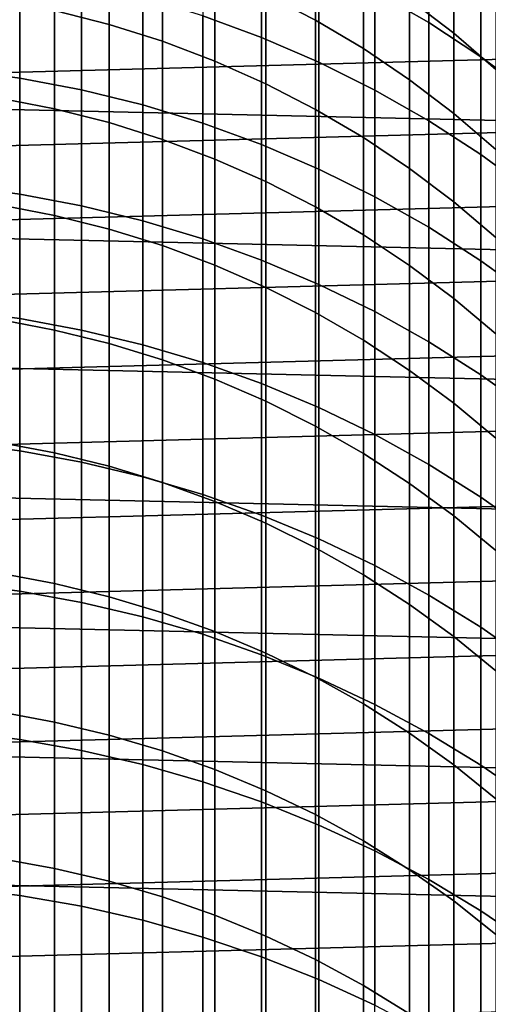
# Model space of a CAD drawing. Header units: metres. Extents: x -28 to 70, y -218 to 28.
# Tile 287 of 463: x 1.79 to 6.25, y -5.47 to 3.9. Entities that reach past the tile are written whole.
import ezdxf

# ---------------------------------------------------------------- set-up
doc = ezdxf.new("R2010")
doc.units = ezdxf.units.M
doc.layers.add('solid_10_261_432_XXX', color=7, linetype='CONTINUOUS')

msp = doc.modelspace()

# ---------------------------------------------------------------- linework, layer by layer
at = {"layer": 'solid_10_261_432_XXX'}
for points in [[(-26.810513, 6.119348, -5), (27.058064, 4.910316, -5), (27.251122, 3.691395, -5), (-27.058064, 4.910316, -5)], [(12.308068, 5.039984, 235.5), (-12.56096, 4.371758, 235.5), (-12.777622, 3.69085, 235.5), (12.560993, 4.371662, 235.5)], [(5.167373, 5.022385, 415.497498), (5.167373, 4.164214, 418.380035), (5.681269, 3.868128, 418.287445), (5.681269, 4.72386, 415.413086)], [(-27.058064, 4.910316, -5), (27.251122, 3.691395, -5), (27.389296, 2.465067, -5), (-27.251122, 3.691395, -5)], [(3.531343, 4.877998, 418.603302), (3.531343, 3.934303, 421.480682), (4.090651, 3.728152, 421.409912), (4.090651, 4.669975, 418.538239)], [(4.603708, 4.661582, 412.303925), (4.603708, 3.891546, 415.177734), (4.1323, 4.136391, 415.246979), (4.1323, 4.908243, 412.366364)], [(2.640641, 4.707161, 415.408356), (2.640641, 3.851566, 418.282257), (2.123228, 3.983992, 418.323669), (2.123228, 4.840679, 415.446106)], [(3.1491, 4.544891, 415.362488), (3.1491, 3.690622, 418.231934), (2.640641, 3.851566, 418.282257), (2.640641, 4.707161, 415.408356)], [(5.918155, 4.452975, 409.208466), (5.918155, 3.768311, 412.077698), (5.498151, 4.090649, 412.159332), (5.498151, 4.77744, 409.281189)], [(5.681269, 4.72386, 415.413086), (5.681269, 3.868128, 418.287445), (6.176596, 3.544498, 418.186218), (6.176596, 4.397563, 415.320831)], [(4.090651, 4.669975, 418.538239), (4.090651, 3.728152, 421.409912), (4.636589, 3.492108, 421.328888), (4.636589, 4.431788, 418.463745)], [(5.059506, 4.388743, 412.234833), (5.059506, 3.620713, 415.101135), (4.603708, 3.891546, 415.177734), (4.603708, 4.661582, 412.303925)], [(3.646882, 4.354419, 415.308624), (3.646882, 3.501706, 418.172821), (3.1491, 3.690622, 418.231934), (3.1491, 4.544891, 415.362488)], [(1.197506, 4.448007, 421.657043), (1.197506, 3.420332, 424.521423), (1.791665, 3.340279, 424.491455), (1.791665, 4.367159, 421.629303)], [(4.636589, 4.431788, 418.463745), (4.636589, 3.492108, 421.328888), (5.167373, 3.226942, 421.237854), (5.167373, 4.164214, 418.380035)], [(6.318093, 4.105206, 409.130524), (6.318093, 3.422821, 411.990204), (5.918155, 3.768311, 412.077698), (5.918155, 4.452975, 409.208466)], [(12.560993, 4.371662, 235.5), (-12.777622, 3.69085, 235.5), (-12.957409, 2.999256, 235.5), (12.777651, 3.690751, 235.5)], [(1.791665, 4.367159, 421.629303), (1.791665, 3.340279, 424.491455), (2.379969, 3.22856, 424.449615), (2.379969, 4.25433, 421.590546)], [(4.1323, 4.136391, 415.246979), (4.1323, 3.285459, 418.105194), (3.646882, 3.501706, 418.172821), (3.646882, 4.354419, 415.308624)], [(5.498151, 4.090649, 412.159332), (5.498151, 3.324812, 415.017487), (5.059506, 3.620713, 415.101135), (5.059506, 4.388743, 412.234833)], [(6.176596, 4.397563, 415.320831), (6.176596, 3.544498, 418.186218), (6.651737, 3.194381, 418.076721), (6.651737, 4.044563, 415.221008)], [(2.379969, 4.25433, 421.590546), (2.379969, 3.22856, 424.449615), (2.960494, 3.085538, 424.396088), (2.960494, 4.109887, 421.540955)], [(4.603708, 3.891546, 415.177734), (4.603708, 3.042615, 418.029236), (4.1323, 3.285459, 418.105194), (4.1323, 4.136391, 415.246979)], [(5.167373, 4.164214, 418.380035), (5.167373, 3.226942, 421.237854), (5.681269, 2.93352, 421.137115), (5.681269, 3.868128, 418.287445)], [(2.123228, 3.983992, 418.323669), (2.123228, 3.048342, 421.176544), (1.598617, 3.150871, 421.211731), (1.598617, 4.087453, 418.356049)], [(2.960494, 4.109887, 421.540955), (2.960494, 3.085538, 424.396088), (3.531343, 2.911682, 424.330994), (3.531343, 3.934303, 421.480682)], [(5.918155, 3.768311, 412.077698), (5.918155, 3.004845, 414.927002), (5.498151, 3.324812, 415.017487), (5.498151, 4.090649, 412.159332)], [(2.640641, 3.851566, 418.282257), (2.640641, 2.917107, 421.1315), (2.123228, 3.048342, 421.176544), (2.123228, 3.983992, 418.323669)], [(3.1491, 3.690622, 418.231934), (3.1491, 2.757611, 421.076721), (2.640641, 2.917107, 421.1315), (2.640641, 3.851566, 418.282257)], [(3.531343, 3.934303, 421.480682), (3.531343, 2.911682, 424.330994), (4.090651, 2.70756, 424.254547), (4.090651, 3.728152, 421.409912)], [(5.059506, 3.620713, 415.101135), (5.059506, 2.773995, 417.945221), (4.603708, 3.042615, 418.029236), (4.603708, 3.891546, 415.177734)], [(5.681269, 3.868128, 418.287445), (5.681269, 2.93352, 421.137115), (6.176596, 2.612802, 421.027008), (6.176596, 3.544498, 418.186218)], [(6.318093, 3.422821, 411.990204), (6.318093, 2.661898, 414.830017), (5.918155, 3.004845, 414.927002), (5.918155, 3.768311, 412.077698)], [(-27.251122, 3.691395, -5), (27.389296, 2.465067, -5), (27.472309, 1.233766, -5), (-27.389296, 2.465067, -5)], [(12.777651, 3.690751, 235.5), (-12.957409, 2.999256, 235.5), (-13.099793, 2.298998, 235.5), (12.957432, 2.999155, 235.5)], [(3.646882, 3.501706, 418.172821), (3.646882, 2.570395, 421.012451), (3.1491, 2.757611, 421.076721), (3.1491, 3.690622, 418.231934)], [(4.090651, 3.728152, 421.409912), (4.090651, 2.70756, 424.254547), (4.636589, 2.473838, 424.167053), (4.636589, 3.492108, 421.328888)], [(5.498151, 3.324812, 415.017487), (5.498151, 2.480512, 417.853424), (5.059506, 2.773995, 417.945221), (5.059506, 3.620713, 415.101135)], [(4.1323, 3.285459, 418.105194), (4.1323, 2.356094, 420.938904), (3.646882, 2.570395, 421.012451), (3.646882, 3.501706, 418.172821)], [(4.636589, 3.492108, 421.328888), (4.636589, 2.473838, 424.167053), (5.167373, 2.21128, 424.068756), (5.167373, 3.226942, 421.237854)], [(6.176596, 3.544498, 418.186218), (6.176596, 2.612802, 421.027008), (6.651737, 2.265836, 420.907898), (6.651737, 3.194381, 418.076721)], [(1.197506, 3.420332, 424.521423), (1.197506, 2.31412, 427.356415), (1.791665, 2.234924, 427.324249), (1.791665, 3.340279, 424.491455)], [(1.791665, 3.340279, 424.491455), (1.791665, 2.234924, 427.324249), (2.379969, 2.1244, 427.279358), (2.379969, 3.22856, 424.449615)], [(4.603708, 3.042615, 418.029236), (4.603708, 2.115435, 420.856262), (4.1323, 2.356094, 420.938904), (4.1323, 3.285459, 418.105194)], [(5.918155, 3.004845, 414.927002), (5.918155, 2.16316, 417.754181), (5.498151, 2.480512, 417.853424), (5.498151, 3.324812, 415.017487)], [(2.379969, 3.22856, 424.449615), (2.379969, 2.1244, 427.279358), (2.960494, 1.982908, 427.221863), (2.960494, 3.085538, 424.396088)], [(5.167373, 3.226942, 421.237854), (5.167373, 2.21128, 424.068756), (5.681269, 1.920746, 423.959961), (5.681269, 2.93352, 421.137115)], [(2.123228, 3.048342, 421.176544), (2.123228, 2.034438, 424.002533), (1.598617, 2.135958, 424.040558), (1.598617, 3.150871, 421.211731)], [(12.957432, 2.999155, 235.5), (-13.099793, 2.298998, 235.5), (-13.204357, 1.592154, 235.5), (13.099812, 2.298897, 235.5)], [(2.640641, 2.917107, 421.1315), (2.640641, 1.904494, 423.953888), (2.123228, 2.034438, 424.002533), (2.123228, 3.048342, 421.176544)], [(2.960494, 3.085538, 424.396088), (2.960494, 1.982908, 427.221863), (3.531343, 1.810911, 427.152008), (3.531343, 2.911682, 424.330994)], [(5.059506, 2.773995, 417.945221), (5.059506, 1.849232, 420.764893), (4.603708, 2.115435, 420.856262), (4.603708, 3.042615, 418.029236)], [(6.318093, 2.661898, 414.830017), (6.318093, 1.823015, 417.647766), (5.918155, 2.16316, 417.754181), (5.918155, 3.004845, 414.927002)], [(3.1491, 2.757611, 421.076721), (3.1491, 1.746567, 423.894745), (2.640641, 1.904494, 423.953888), (2.640641, 2.917107, 421.1315)], [(3.531343, 2.911682, 424.330994), (3.531343, 1.810911, 427.152008), (4.090651, 1.608972, 427.070007), (4.090651, 2.70756, 424.254547)], [(5.681269, 2.93352, 421.137115), (5.681269, 1.920746, 423.959961), (6.176596, 1.603183, 423.841064), (6.176596, 2.612802, 421.027008)], [(3.646882, 2.570395, 421.012451), (3.646882, 1.561194, 423.825348), (3.1491, 1.746567, 423.894745), (3.1491, 2.757611, 421.076721)], [(5.498151, 2.480512, 417.853424), (5.498151, 1.55839, 420.665039), (5.059506, 1.849232, 420.764893), (5.059506, 2.773995, 417.945221)], [(4.090651, 2.70756, 424.254547), (4.090651, 1.608972, 427.070007), (4.636589, 1.37775, 426.976074), (4.636589, 2.473838, 424.167053)], [(4.1323, 2.356094, 420.938904), (4.1323, 1.349001, 423.745911), (3.646882, 1.561194, 423.825348), (3.646882, 2.570395, 421.012451)], [(6.176596, 2.612802, 421.027008), (6.176596, 1.603183, 423.841064), (6.651737, 1.259631, 423.712433), (6.651737, 2.265836, 420.907898)], [(-27.389296, 2.465067, -5), (27.472309, 1.233766, -5), (27.5, 0, -5), (-27.472309, 1.233766, -5)], [(4.636589, 2.473838, 424.167053), (4.636589, 1.37775, 426.976074), (5.167373, 1.118001, 426.870575), (5.167373, 2.21128, 424.068756)], [(5.918155, 2.16316, 417.754181), (5.918155, 1.243893, 420.557068), (5.498151, 1.55839, 420.665039), (5.498151, 2.480512, 417.853424)], [(4.603708, 2.115435, 420.856262), (4.603708, 1.11071, 423.656677), (4.1323, 1.349001, 423.745911), (4.1323, 2.356094, 420.938904)], [(13.099812, 2.298897, 235.5), (-13.204357, 1.592154, 235.5), (-13.27081, 0.880669, 235.5), (13.204369, 1.592053, 235.5)], [(1.197506, 2.31412, 427.356415), (1.197506, 1.130213, 430.159821), (1.791665, 1.051933, 430.125488), (1.791665, 2.234924, 427.324249)], [(1.791665, 2.234924, 427.324249), (1.791665, 1.051933, 430.125488), (2.379969, 0.942688, 430.077576), (2.379969, 2.1244, 427.279358)], [(5.167373, 2.21128, 424.068756), (5.167373, 1.118001, 426.870575), (5.681269, 0.830574, 426.753845), (5.681269, 1.920746, 423.959961)], [(6.318093, 1.823015, 417.647766), (6.318093, 0.906809, 420.441345), (5.918155, 1.243893, 420.557068), (5.918155, 2.16316, 417.754181)], [(2.123228, 2.034438, 424.002533), (2.123228, 0.94305, 426.79953), (1.598617, 1.043485, 426.840332), (1.598617, 2.135958, 424.040558)], [(2.379969, 2.1244, 427.279358), (2.379969, 0.942688, 430.077576), (2.960494, 0.802833, 430.016235), (2.960494, 1.982908, 427.221863)], [(5.059506, 1.849232, 420.764893), (5.059506, 0.847126, 423.557983), (4.603708, 1.11071, 423.656677), (4.603708, 2.115435, 420.856262)], [(2.640641, 1.904494, 423.953888), (2.640641, 0.814496, 426.747314), (2.123228, 0.94305, 426.79953), (2.123228, 2.034438, 424.002533)], [(2.960494, 1.982908, 427.221863), (2.960494, 0.802833, 430.016235), (3.531343, 0.632827, 429.94165), (3.531343, 1.810911, 427.152008)], [(3.1491, 1.746567, 423.894745), (3.1491, 0.658259, 426.683838), (2.640641, 0.814496, 426.747314), (2.640641, 1.904494, 423.953888)], [(5.681269, 1.920746, 423.959961), (5.681269, 0.830574, 426.753845), (6.176596, 0.516408, 426.626251), (6.176596, 1.603183, 423.841064)], [(3.531343, 1.810911, 427.152008), (3.531343, 0.632827, 429.94165), (4.090651, 0.433224, 429.854095), (4.090651, 1.608972, 427.070007)], [(5.498151, 1.55839, 420.665039), (5.498151, 0.559146, 423.450165), (5.059506, 0.847126, 423.557983), (5.059506, 1.849232, 420.764893)], [(3.646882, 1.561194, 423.825348), (3.646882, 0.474868, 426.609375), (3.1491, 0.658259, 426.683838), (3.1491, 1.746567, 423.894745)], [(4.090651, 1.608972, 427.070007), (4.090651, 0.433224, 429.854095), (4.636589, 0.204678, 429.753845), (4.636589, 1.37775, 426.976074)], [(6.176596, 1.603183, 423.841064), (6.176596, 0.516408, 426.626251), (6.651737, 0.176531, 426.48819), (6.651737, 1.259631, 423.712433)], [(13.204369, 1.592053, 235.5), (-13.27081, 0.880669, 235.5), (-13.298956, 0.166633, 235.5), (13.270817, 0.880566, 235.5)], [(4.1323, 1.349001, 423.745911), (4.1323, 0.264945, 426.524109), (3.646882, 0.474868, 426.609375), (3.646882, 1.561194, 423.825348)], [(5.918155, 1.243893, 420.557068), (5.918155, 0.247744, 423.333588), (5.498151, 0.559146, 423.450165), (5.498151, 1.55839, 420.665039)], [(4.603708, 1.11071, 423.656677), (4.603708, 0.029202, 426.428345), (4.1323, 0.264945, 426.524109), (4.1323, 1.349001, 423.745911)], [(4.636589, 1.37775, 426.976074), (4.636589, 0.204678, 429.753845), (5.167373, -0.052066, 429.641235), (5.167373, 1.118001, 426.870575)], [(27.472309, -1.233766, -5), (-27.5, 0, -5), (-27.472309, 1.233766, -5), (27.5, 0, -5)], [(6.318093, 0.906809, 420.441345), (6.318093, -0.086024, 423.208618), (5.918155, 0.247744, 423.333588), (5.918155, 1.243893, 420.557068)], [(1.197506, 1.130213, 430.159821), (1.197506, -0.130491, 432.929565), (1.791665, -0.207795, 432.893066), (1.791665, 1.051933, 430.125488)], [(2.123228, 0.94305, 426.79953), (2.123228, -0.224992, 429.565369), (1.598617, -0.125719, 429.608917), (1.598617, 1.043485, 426.840332)], [(1.791665, 1.051933, 430.125488), (1.791665, -0.207795, 432.893066), (2.379969, -0.315679, 432.842163), (2.379969, 0.942688, 430.077576)], [(5.059506, 0.847126, 423.557983), (5.059506, -0.231561, 426.322449), (4.603708, 0.029202, 426.428345), (4.603708, 1.11071, 423.656677)], [(5.167373, 1.118001, 426.870575), (5.167373, -0.052066, 429.641235), (5.681269, -0.336167, 429.516602), (5.681269, 0.830574, 426.753845)], [(2.640641, 0.814496, 426.747314), (2.640641, -0.352058, 429.509644), (2.123228, -0.224992, 429.565369), (2.123228, 0.94305, 426.79953)], [(2.379969, 0.942688, 430.077576), (2.379969, -0.315679, 432.842163), (2.960494, -0.45379, 432.776978), (2.960494, 0.802833, 430.016235)], [(13.270817, 0.880566, 235.5), (-13.298956, 0.166633, 235.5), (-13.288713, -0.547833, 235.5), (13.298957, 0.166529, 235.5)], [(5.498151, 0.559146, 423.450165), (5.498151, -0.516462, 426.206726), (5.059506, -0.231561, 426.322449), (5.059506, 0.847126, 423.557983)], [(3.1491, 0.658259, 426.683838), (3.1491, -0.506488, 429.441895), (2.640641, -0.352058, 429.509644), (2.640641, 0.814496, 426.747314)], [(2.960494, 0.802833, 430.016235), (2.960494, -0.45379, 432.776978), (3.531343, -0.621677, 432.697754), (3.531343, 0.632827, 429.94165)], [(5.681269, 0.830574, 426.753845), (5.681269, -0.336167, 429.516602), (6.176596, -0.646697, 429.380402), (6.176596, 0.516408, 426.626251)], [(3.646882, 0.474868, 426.609375), (3.646882, -0.687757, 429.362396), (3.1491, -0.506488, 429.441895), (3.1491, 0.658259, 426.683838)], [(3.531343, 0.632827, 429.94165), (3.531343, -0.621677, 432.697754), (4.090651, -0.818791, 432.604736), (4.090651, 0.433224, 429.854095)], [(4.1323, 0.264945, 426.524109), (4.1323, -0.89525, 429.271362), (3.646882, -0.687757, 429.362396), (3.646882, 0.474868, 426.609375)], [(5.918155, 0.247744, 423.333588), (5.918155, -0.824533, 426.081604), (5.498151, -0.516462, 426.206726), (5.498151, 0.559146, 423.450165)], [(6.176596, 0.516408, 426.626251), (6.176596, -0.646697, 429.380402), (6.651737, -0.982642, 429.233032), (6.651737, 0.176531, 426.48819)], [(4.090651, 0.433224, 429.854095), (4.090651, -0.818791, 432.604736), (4.636589, -1.044489, 432.49823), (4.636589, 0.204678, 429.753845)], [(4.603708, 0.029202, 426.428345), (4.603708, -1.128266, 429.169159), (4.1323, -0.89525, 429.271362), (4.1323, 0.264945, 426.524109)], [(4.636589, 0.204678, 429.753845), (4.636589, -1.044489, 432.49823), (5.167373, -1.298031, 432.378571), (5.167373, -0.052066, 429.641235)], [(6.318093, -0.086024, 423.208618), (6.318093, -1.154731, 425.947479), (5.918155, -0.824533, 426.081604), (5.918155, 0.247744, 423.333588)], [(13.298957, 0.166529, 235.5), (-13.288713, -0.547833, 235.5), (-13.240109, -1.26075, 235.5), (13.288708, -0.547936, 235.5)], [(27.389296, -2.465067, -5), (-27.472309, -1.233766, -5), (-27.5, 0, -5), (27.472309, -1.233766, -5)], [(5.059506, -0.231561, 426.322449), (5.059506, -1.386012, 429.056091), (4.603708, -1.128266, 429.169159), (4.603708, 0.029202, 426.428345)], [(5.167373, -0.052066, 429.641235), (5.167373, -1.298031, 432.378571), (5.681269, -1.578591, 432.246185), (5.681269, -0.336167, 429.516602)], [(1.197506, -0.130491, 432.929565), (1.197506, -1.467035, 435.663513), (1.791665, -1.543304, 435.624908), (1.791665, -0.207795, 432.893066)], [(2.123228, -0.224992, 429.565369), (2.123228, -1.468802, 432.298004), (1.598617, -1.370767, 432.344269), (1.598617, -0.125719, 429.608917)], [(1.791665, -0.207795, 432.893066), (1.791665, -1.543304, 435.624908), (2.379969, -1.649744, 435.571045), (2.379969, -0.315679, 432.842163)], [(2.640641, -0.352058, 429.509644), (2.640641, -1.594284, 432.23877), (2.123228, -1.468802, 432.298004), (2.123228, -0.224992, 429.565369)], [(5.498151, -0.516462, 426.206726), (5.498151, -1.667616, 428.932587), (5.059506, -1.386012, 429.056091), (5.059506, -0.231561, 426.322449)], [(2.379969, -0.315679, 432.842163), (2.379969, -1.649744, 435.571045), (2.960494, -1.786007, 435.502075), (2.960494, -0.45379, 432.776978)], [(3.1491, -0.506488, 429.441895), (3.1491, -1.746789, 432.166809), (2.640641, -1.594284, 432.23877), (2.640641, -0.352058, 429.509644)], [(5.681269, -0.336167, 429.516602), (5.681269, -1.578591, 432.246185), (6.176596, -1.88525, 432.101471), (6.176596, -0.646697, 429.380402)], [(2.960494, -0.45379, 432.776978), (2.960494, -1.786007, 435.502075), (3.531343, -1.951647, 435.418274), (3.531343, -0.621677, 432.697754)], [(13.288708, -0.547936, 235.5), (-13.240109, -1.26075, 235.5), (-13.153289, -1.970026, 235.5), (13.2401, -1.260852, 235.5)], [(3.646882, -0.687757, 429.362396), (3.646882, -1.925798, 432.082336), (3.1491, -1.746789, 432.166809), (3.1491, -0.506488, 429.441895)], [(5.918155, -0.824533, 426.081604), (5.918155, -1.972122, 428.799011), (5.498151, -1.667616, 428.932587), (5.498151, -0.516462, 426.206726)], [(3.531343, -0.621677, 432.697754), (3.531343, -1.951647, 435.418274), (4.090651, -2.146123, 435.319855), (4.090651, -0.818791, 432.604736)], [(6.176596, -0.646697, 429.380402), (6.176596, -1.88525, 432.101471), (6.651737, -2.217007, 431.944916), (6.651737, -0.982642, 429.233032)], [(4.1323, -0.89525, 429.271362), (4.1323, -2.130705, 431.985626), (3.646882, -1.925798, 432.082336), (3.646882, -0.687757, 429.362396)], [(4.090651, -0.818791, 432.604736), (4.090651, -2.146123, 435.319855), (4.636589, -2.3688, 435.207153), (4.636589, -1.044489, 432.49823)], [(6.318093, -1.154731, 425.947479), (6.318093, -2.298499, 428.655853), (5.918155, -1.972122, 428.799011), (5.918155, -0.824533, 426.081604)], [(4.603708, -1.128266, 429.169159), (4.603708, -2.360815, 431.877045), (4.1323, -2.130705, 431.985626), (4.1323, -0.89525, 429.271362)], [(4.636589, -1.044489, 432.49823), (4.636589, -2.3688, 435.207153), (5.167373, -2.61895, 435.080566), (5.167373, -1.298031, 432.378571)], [(5.059506, -1.386012, 429.056091), (5.059506, -2.615348, 431.756927), (4.603708, -2.360815, 431.877045), (4.603708, -1.128266, 429.169159)], [(27.251122, -3.691395, -5), (-27.389296, -2.465067, -5), (-27.472309, -1.233766, -5), (27.389296, -2.465067, -5)], [(13.2401, -1.260852, 235.5), (-13.153289, -1.970026, 235.5), (-13.028501, -2.673606, 235.5), (13.153274, -1.970128, 235.5)], [(5.167373, -1.298031, 432.378571), (5.167373, -2.61895, 435.080566), (5.681269, -2.895755, 434.940491), (5.681269, -1.578591, 432.246185)], [(2.123228, -1.468802, 432.298004), (2.123228, -2.787435, 434.9953), (1.598617, -2.690712, 435.04425), (1.598617, -1.370767, 432.344269)], [(5.498151, -1.667616, 428.932587), (5.498151, -2.893442, 431.625702), (5.059506, -2.615348, 431.756927), (5.059506, -1.386012, 429.056091)], [(1.197506, -1.467035, 435.663513), (1.197506, -2.878403, 438.359589), (1.791665, -2.95358, 438.318909), (1.791665, -1.543304, 435.624908)], [(2.640641, -1.594284, 432.23877), (2.640641, -2.911238, 434.932648), (2.123228, -2.787435, 434.9953), (2.123228, -1.468802, 432.298004)], [(1.791665, -1.543304, 435.624908), (1.791665, -2.95358, 438.318909), (2.379969, -3.058495, 438.262115), (2.379969, -1.649744, 435.571045)], [(5.681269, -1.578591, 432.246185), (5.681269, -2.895755, 434.940491), (6.176596, -3.19831, 434.787384), (6.176596, -1.88525, 432.101471)], [(2.379969, -1.649744, 435.571045), (2.379969, -3.058495, 438.262115), (2.960494, -3.192806, 438.189423), (2.960494, -1.786007, 435.502075)], [(3.1491, -1.746789, 432.166809), (3.1491, -3.061702, 434.856506), (2.640641, -2.911238, 434.932648), (2.640641, -1.594284, 432.23877)], [(5.918155, -1.972122, 428.799011), (5.918155, -3.194152, 431.483795), (5.498151, -2.893442, 431.625702), (5.498151, -1.667616, 428.932587)], [(3.646882, -1.925798, 432.082336), (3.646882, -3.238315, 434.76712), (3.1491, -3.061702, 434.856506), (3.1491, -1.746789, 432.166809)], [(2.960494, -1.786007, 435.502075), (2.960494, -3.192806, 438.189423), (3.531343, -3.356074, 438.101074), (3.531343, -1.951647, 435.418274)], [(3.531343, -1.951647, 435.418274), (3.531343, -3.356074, 438.101074), (4.090651, -3.547765, 437.997345), (4.090651, -2.146123, 435.319855)], [(4.1323, -2.130705, 431.985626), (4.1323, -3.44048, 434.664825), (3.646882, -3.238315, 434.76712), (3.646882, -1.925798, 432.082336)], [(6.176596, -1.88525, 432.101471), (6.176596, -3.19831, 434.787384), (6.651737, -3.525627, 434.621735), (6.651737, -2.217007, 431.944916)], [(13.153274, -1.970128, 235.5), (-13.028501, -2.673606, 235.5), (-12.866096, -3.369506, 235.5), (13.02848, -2.673708, 235.5)], [(6.318093, -2.298499, 428.655853), (6.318093, -3.51646, 431.331696), (5.918155, -3.194152, 431.483795), (5.918155, -1.972122, 428.799011)], [(4.090651, -2.146123, 435.319855), (4.090651, -3.547765, 437.997345), (4.636589, -3.767252, 437.878571), (4.636589, -2.3688, 435.207153)], [(4.603708, -2.360815, 431.877045), (4.603708, -3.667511, 434.549927), (4.1323, -3.44048, 434.664825), (4.1323, -2.130705, 431.985626)], [(5.059506, -2.615348, 431.756927), (5.059506, -3.918638, 434.422852), (4.603708, -3.667511, 434.549927), (4.603708, -2.360815, 431.877045)], [(4.636589, -2.3688, 435.207153), (4.636589, -3.767252, 437.878571), (5.167373, -4.013818, 437.745117), (5.167373, -2.61895, 435.080566)], [(27.058064, -4.910316, -5), (-27.251122, -3.691395, -5), (-27.389296, -2.465067, -5), (27.251122, -3.691395, -5)], [(5.498151, -2.893442, 431.625702), (5.498151, -4.193009, 434.283997), (5.059506, -3.918638, 434.422852), (5.059506, -2.615348, 431.756927)], [(5.167373, -2.61895, 435.080566), (5.167373, -4.013818, 437.745117), (5.681269, -4.286658, 437.597473), (5.681269, -2.895755, 434.940491)], [(13.02848, -2.673708, 235.5), (-12.866096, -3.369506, 235.5), (-12.666559, -4.055647, 235.5), (12.866069, -3.369606, 235.5)], [(2.123228, -2.787435, 434.9953), (2.123228, -4.17989, 437.655243), (1.598617, -4.084553, 437.706848), (1.598617, -2.690712, 435.04425)], [(2.640641, -2.911238, 434.932648), (2.640641, -4.30192, 437.589203), (2.123228, -4.17989, 437.655243), (2.123228, -2.787435, 434.9953)], [(1.197506, -2.878403, 438.359589), (1.197506, -4.363524, 441.015747), (1.791665, -4.437551, 440.972992), (1.791665, -2.95358, 438.318909)], [(5.918155, -3.194152, 431.483795), (5.918155, -4.489695, 434.13385), (5.498151, -4.193009, 434.283997), (5.498151, -2.893442, 431.625702)], [(5.681269, -2.895755, 434.940491), (5.681269, -4.286658, 437.597473), (6.176596, -4.58488, 437.436066), (6.176596, -3.19831, 434.787384)], [(1.791665, -2.95358, 438.318909), (1.791665, -4.437551, 440.972992), (2.379969, -4.540863, 440.913361), (2.379969, -3.058495, 438.262115)], [(3.1491, -3.061702, 434.856506), (3.1491, -4.450228, 437.508942), (2.640641, -4.30192, 437.589203), (2.640641, -2.911238, 434.932648)], [(2.379969, -3.058495, 438.262115), (2.379969, -4.540863, 440.913361), (2.960494, -4.67312, 440.837006), (2.960494, -3.192806, 438.189423)], [(3.646882, -3.238315, 434.76712), (3.646882, -4.624312, 437.414734), (3.1491, -4.450228, 437.508942), (3.1491, -3.061702, 434.856506)], [(2.960494, -3.192806, 438.189423), (2.960494, -4.67312, 440.837006), (3.531343, -4.83389, 440.744171), (3.531343, -3.356074, 438.101074)], [(4.1323, -3.44048, 434.664825), (4.1323, -4.823581, 437.306915), (3.646882, -4.624312, 437.414734), (3.646882, -3.238315, 434.76712)], [(6.318093, -3.51646, 431.331696), (6.318093, -4.80769, 433.972931), (5.918155, -4.489695, 434.13385), (5.918155, -3.194152, 431.483795)], [(6.176596, -3.19831, 434.787384), (6.176596, -4.58488, 437.436066), (6.651737, -4.907508, 437.261475), (6.651737, -3.525627, 434.621735)], [(12.866069, -3.369606, 235.5), (-12.666559, -4.055647, 235.5), (-12.430457, -4.730085, 235.5), (12.666528, -4.055745, 235.5)], [(3.531343, -3.356074, 438.101074), (3.531343, -4.83389, 440.744171), (4.090651, -5.02265, 440.635193), (4.090651, -3.547765, 437.997345)], [(4.603708, -3.667511, 434.549927), (4.603708, -5.04736, 437.185791), (4.1323, -4.823581, 437.306915), (4.1323, -3.44048, 434.664825)], [(4.090651, -3.547765, 437.997345), (4.090651, -5.02265, 440.635193), (4.636589, -5.238781, 440.510406), (4.636589, -3.767252, 437.878571)], [(26.810513, -6.119348, -5), (-27.058064, -4.910316, -5), (-27.251122, -3.691395, -5), (27.058064, -4.910316, -5)], [(5.059506, -3.918638, 434.422852), (5.059506, -5.294889, 437.051849), (4.603708, -5.04736, 437.185791), (4.603708, -3.667511, 434.549927)], [(4.636589, -3.767252, 437.878571), (4.636589, -5.238781, 440.510406), (5.167373, -5.481577, 440.370239), (5.167373, -4.013818, 437.745117)], [(5.498151, -4.193009, 434.283997), (5.498151, -5.565331, 436.905487), (5.059506, -5.294889, 437.051849), (5.059506, -3.918638, 434.422852)], [(5.167373, -4.013818, 437.745117), (5.167373, -5.481577, 440.370239), (5.681269, -5.750245, 440.215118), (5.681269, -4.286658, 437.597473)], [(12.666528, -4.055745, 235.5), (-12.430457, -4.730085, 235.5), (-12.158466, -5.39089, 235.5), (12.430421, -4.730182, 235.5)], [(2.123228, -4.17989, 437.655243), (2.123228, -5.64511, 440.275818), (1.598617, -5.55123, 440.330017), (1.598617, -4.084553, 437.706848)], [(2.640641, -4.30192, 437.589203), (2.640641, -5.765274, 440.206451), (2.123228, -5.64511, 440.275818), (2.123228, -4.17989, 437.655243)], [(5.918155, -4.489695, 434.13385), (5.918155, -5.857768, 436.747223), (5.498151, -5.565331, 436.905487), (5.498151, -4.193009, 434.283997)], [(3.1491, -4.450228, 437.508942), (3.1491, -5.911314, 440.122131), (2.640641, -5.765274, 440.206451), (2.640641, -4.30192, 437.589203)], [(5.681269, -4.286658, 437.597473), (5.681269, -5.750245, 440.215118), (6.176596, -6.043907, 440.045563), (6.176596, -4.58488, 437.436066)], [(1.197506, -4.363524, 441.015747), (1.197506, -5.92127, 443.629974), (1.791665, -5.994092, 443.585205), (1.791665, -4.437551, 440.972992)], [(1.791665, -4.437551, 440.972992), (1.791665, -5.994092, 443.585205), (2.379969, -6.09572, 443.522736), (2.379969, -4.540863, 440.913361)], [(3.646882, -4.624312, 437.414734), (3.646882, -6.082736, 440.023163), (3.1491, -5.911314, 440.122131), (3.1491, -4.450228, 437.508942)], [(6.318093, -4.80769, 433.972931), (6.318093, -6.171207, 436.577606), (5.918155, -5.857768, 436.747223), (5.918155, -4.489695, 434.13385)], [(2.379969, -4.540863, 440.913361), (2.379969, -6.09572, 443.522736), (2.960494, -6.225823, 443.44278), (2.960494, -4.67312, 440.837006)], [(6.176596, -4.58488, 437.436066), (6.176596, -6.043907, 440.045563), (6.651737, -6.361601, 439.862152), (6.651737, -4.907508, 437.261475)], [(2.960494, -4.67312, 440.837006), (2.960494, -6.225823, 443.44278), (3.531343, -6.383976, 443.345551), (3.531343, -4.83389, 440.744171)], [(4.1323, -4.823581, 437.306915), (4.1323, -6.278957, 439.909882), (3.646882, -6.082736, 440.023163), (3.646882, -4.624312, 437.414734)], [(12.430421, -4.730182, 235.5), (-12.158466, -5.39089, 235.5), (-11.851411, -6.036062, 235.5), (12.158424, -5.390984, 235.5)], [(3.531343, -4.83389, 440.744171), (3.531343, -6.383976, 443.345551), (4.090651, -6.56966, 443.231415), (4.090651, -5.02265, 440.635193)], [(4.603708, -5.04736, 437.185791), (4.603708, -6.499314, 439.782654), (4.1323, -6.278957, 439.909882), (4.1323, -4.823581, 437.306915)], [(26.508976, -7.316027, -5), (-26.810513, -6.119348, -5), (-27.058064, -4.910316, -5), (26.810513, -6.119348, -5)], [(4.090651, -5.02265, 440.635193), (4.090651, -6.56966, 443.231415), (4.636589, -6.782271, 443.100739), (4.636589, -5.238781, 440.510406)], [(5.059506, -5.294889, 437.051849), (5.059506, -6.743059, 439.641907), (4.603708, -6.499314, 439.782654), (4.603708, -5.04736, 437.185791)], [(4.636589, -5.238781, 440.510406), (4.636589, -6.782271, 443.100739), (5.167373, -7.021112, 442.953918), (5.167373, -5.481577, 440.370239)], [(5.498151, -5.565331, 436.905487), (5.498151, -7.009366, 439.488159), (5.059506, -6.743059, 439.641907), (5.059506, -5.294889, 437.051849)], [(12.158424, -5.390984, 235.5), (-11.851411, -6.036062, 235.5), (-11.510152, -6.663812, 235.5), (11.851366, -6.036152, 235.5)]]:
    msp.add_3dface(points, dxfattribs=at)

doc.saveas('drawing.dxf')
